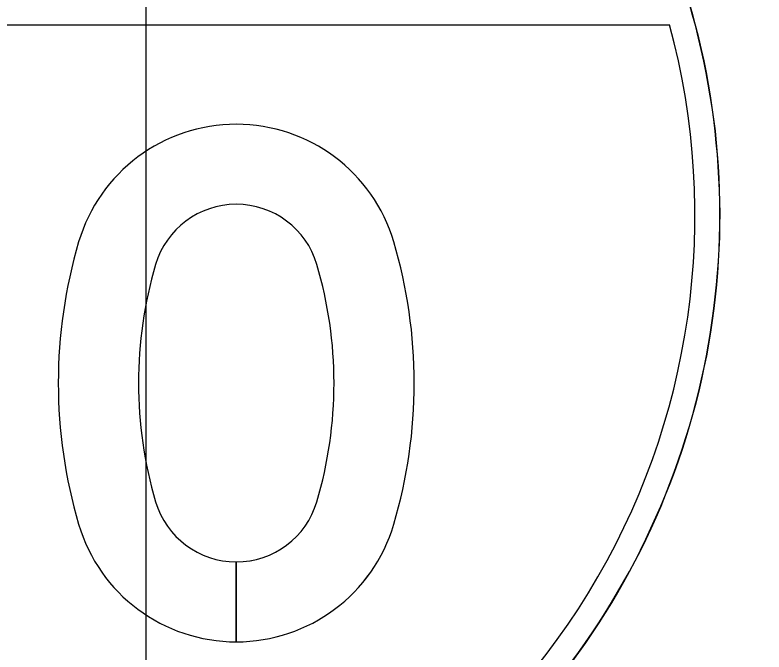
# Model space of a CAD drawing. Extents: x 2193008 to 2198143, y 1236112 to 1237864.
# Drawn here: x 2196128.38 to 2196130.247, y 1237199.132 to 1237200.72 of the extents above; entities that cross this region are included whole.
import ezdxf

# ---------------------------------------------------------------- set-up
doc = ezdxf.new("R2010")
doc.units = 0
for name, color, linetype in [('GSBWFILL', 7, 'Continuous'), ('GSCOLORFILL', 7, 'Continuous'), ('GSOUTLINE', 7, 'Continuous'), ('M-ROADS', 7, 'Continuous')]:
    doc.layers.add(name, color=color, linetype=linetype)

msp = doc.modelspace()

# ---------------------------------------------------------------- linework, layer by layer
at = {"layer": 'GSBWFILL'}
for p, q in [((2196128.9312124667, 1237199.1569000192), (2196128.9312124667, 1237199.3563455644)), ((2196128.931274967, 1237199.3563455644), (2196128.931274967, 1237199.1569000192))]:
    msp.add_line(p, q, dxfattribs=at)
for centre, major_axis, ratio, start_param, end_param in [((2196128.9312124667, 1237200.0386537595), (0.4095441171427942, 0), 0.9972299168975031, 0.2862770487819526, 2.855315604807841), ((2196128.9312124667, 1237200.0386537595), (0.20954455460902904, 0), 0.9972299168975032, 0.2862770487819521, 2.8553156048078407), ((2196129.7374607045, 1237199.801981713), (1.249997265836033, 0), 0.9972299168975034, 2.8553156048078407, 3.427869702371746), ((2196128.1249642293, 1237199.801981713), (1.249997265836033, 0), 0.9972299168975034, 5.996908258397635, 6.56946235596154), ((2196129.7374607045, 1237199.801981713), (1.049997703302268, 0), 0.9972299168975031, 2.8553156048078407, 3.427869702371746), ((2196128.1249642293, 1237199.801981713), (1.049997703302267, 0), 0.9972299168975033, 5.996908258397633, 6.569462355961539), ((2196128.9312124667, 1237199.565309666), (0.2095445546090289, 0), 0.9972299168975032, 3.427869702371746, 4.71238898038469), ((2196128.9312124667, 1237199.565309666), (0.2095445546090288, 0), 0.9972299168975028, 4.712687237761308, 5.996908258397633), ((2196128.9312124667, 1237199.565309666), (0.40954411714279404, 0), 0.9972299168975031, 3.427869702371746, 4.71238898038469), ((2196128.9312124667, 1237199.565309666), (0.409544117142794, 0), 0.9972299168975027, 4.712541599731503, 5.996908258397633)]:
    msp.add_ellipse(centre, major_axis=major_axis, ratio=ratio, start_param=start_param, end_param=end_param, dxfattribs=at)
at = {"layer": 'GSCOLORFILL'}
for p, q in [((2196128.9312124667, 1237199.1569000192), (2196128.9312124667, 1237199.3563455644)), ((2196128.931274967, 1237199.3563455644), (2196128.931274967, 1237199.1569000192))]:
    msp.add_line(p, q, dxfattribs=at)
msp.add_lwpolyline([(2196127.2634192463, 1237200.6953326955), (2196130.011507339, 1237200.695331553)], dxfattribs=at)
for centre, major_axis, ratio, start_param, end_param in [((2196129.012460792, 1237200.2212654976), (1.8749943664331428, 0), 0.997229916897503, 2.4725882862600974, 4.5110317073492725), ((2196129.012460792, 1237200.2212654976), (1.8749943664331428, 0), 0.9972299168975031, 2.4725882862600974, 4.511031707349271), ((2196129.012460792, 1237200.2212654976), (1.874336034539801, 0), 0.9972299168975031, 2.4728281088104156, 4.5109600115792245), ((2196128.262465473, 1237200.221265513), (1.8749943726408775, 0), 0.9972299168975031, 4.913764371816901, 6.952189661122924), ((2196128.262465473, 1237200.221265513), (1.8749943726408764, 0), 0.9972299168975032, 4.9137643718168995, 6.952189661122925), ((2196128.262465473, 1237200.221265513), (1.8743360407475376, 0), 0.997229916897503, 4.913836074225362, 6.951949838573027), ((2196129.012460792, 1237200.2212654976), (1.8124945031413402, 0), 0.9972299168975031, 2.876206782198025, 4.503987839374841), ((2196128.262465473, 1237200.221265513), (1.8124945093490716, 0), 0.9972299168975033, 4.920808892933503, 6.548570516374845), ((2196128.9312124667, 1237200.0386537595), (0.4095441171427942, 0), 0.9972299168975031, 0.2862770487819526, 2.855315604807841), ((2196128.9312124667, 1237200.0386537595), (0.20954455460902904, 0), 0.9972299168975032, 0.2862770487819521, 2.8553156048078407), ((2196129.7374607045, 1237199.801981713), (1.249997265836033, 0), 0.9972299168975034, 2.8553156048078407, 3.427869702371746), ((2196128.1249642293, 1237199.801981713), (1.249997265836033, 0), 0.9972299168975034, 5.996908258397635, 6.56946235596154), ((2196129.7374607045, 1237199.801981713), (1.049997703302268, 0), 0.9972299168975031, 2.8553156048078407, 3.427869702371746), ((2196128.1249642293, 1237199.801981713), (1.049997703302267, 0), 0.9972299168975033, 5.996908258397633, 6.569462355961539), ((2196128.9312124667, 1237199.565309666), (0.2095445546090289, 0), 0.9972299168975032, 3.427869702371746, 4.71238898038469), ((2196128.9312124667, 1237199.565309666), (0.2095445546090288, 0), 0.9972299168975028, 4.712687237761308, 5.996908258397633), ((2196128.9312124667, 1237199.565309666), (0.40954411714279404, 0), 0.9972299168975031, 3.427869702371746, 4.71238898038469), ((2196128.9312124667, 1237199.565309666), (0.409544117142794, 0), 0.9972299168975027, 4.712541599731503, 5.996908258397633)]:
    msp.add_ellipse(centre, major_axis=major_axis, ratio=ratio, start_param=start_param, end_param=end_param, dxfattribs=at)
at = {"layer": 'GSOUTLINE'}
for centre, major_axis, ratio, start_param, end_param in [((2196128.9312124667, 1237200.0386537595), (0.4095441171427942, 0), 0.997229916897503, 0.2862770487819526, 2.855315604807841), ((2196128.9312124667, 1237200.0386537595), (0.2095445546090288, 0), 0.9972299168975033, 0.2862770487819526, 2.855315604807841), ((2196129.7374607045, 1237199.801981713), (1.249997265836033, 0), 0.9972299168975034, 2.8553156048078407, 3.427869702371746), ((2196128.1249642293, 1237199.801981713), (1.249997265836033, 0), 0.9972299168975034, 5.996908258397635, 6.56946235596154), ((2196129.7374607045, 1237199.801981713), (1.049997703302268, 0), 0.9972299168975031, 2.8553156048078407, 3.427869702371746), ((2196128.1249642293, 1237199.801981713), (1.049997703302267, 0), 0.9972299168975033, 5.996908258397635, 6.56946235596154), ((2196128.9312124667, 1237199.565309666), (0.2095445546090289, 0), 0.9972299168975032, 3.427869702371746, 5.996908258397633), ((2196128.9312124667, 1237199.565309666), (0.4095441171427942, 0), 0.997229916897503, 3.427869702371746, 5.996908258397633)]:
    msp.add_ellipse(centre, major_axis=major_axis, ratio=ratio, start_param=start_param, end_param=end_param, dxfattribs=at)
at = {"layer": 'M-ROADS'}
msp.add_line((2196128.70651939, 1237163.1062486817), (2196128.70651939, 1237223.1062486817), dxfattribs=at)

doc.saveas('drawing.dxf')
